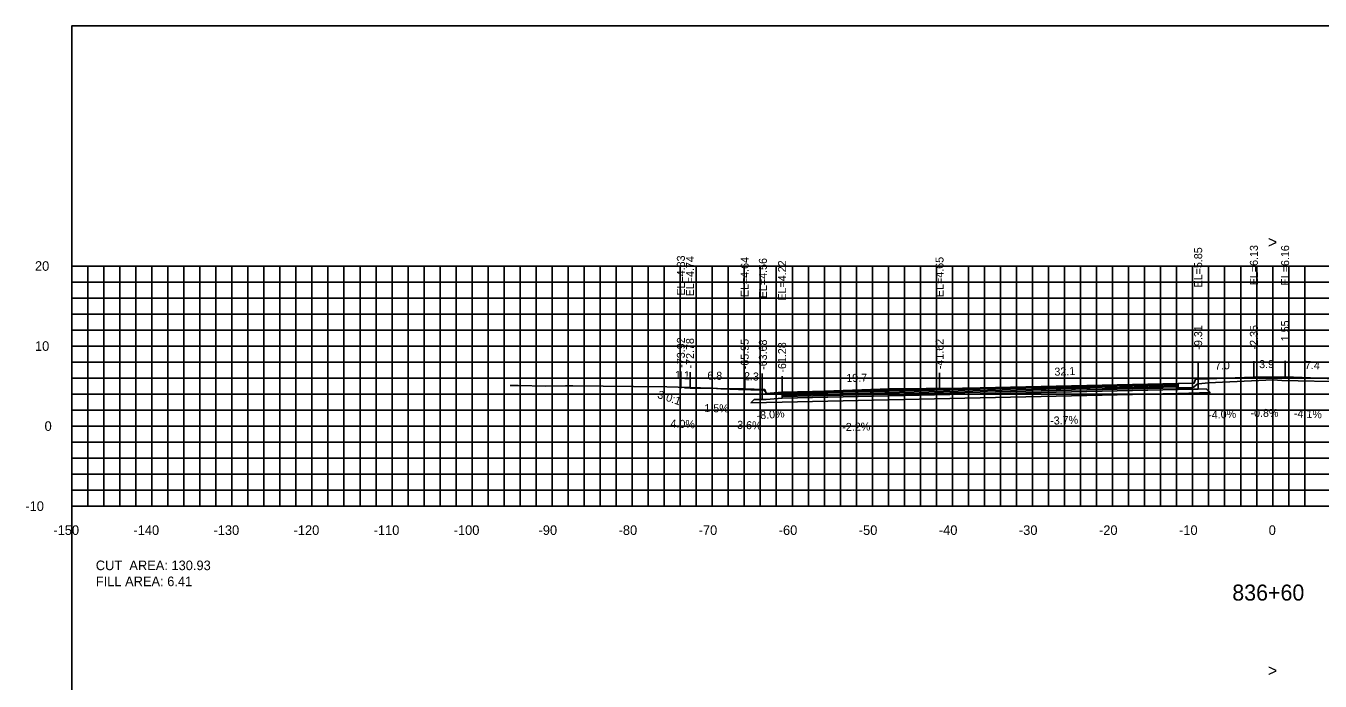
# Model space of a CAD drawing. Extents: x 1797419 to 1809236, y 248759 to 251512.
# Drawn here: x 1808595.3 to 1808756.9, y 250187.6 to 250269.4 of the extents above; entities that cross this region are included whole.
import ezdxf

# ---------------------------------------------------------------- set-up
doc = ezdxf.new("R2010")
doc.units = 0
for name, color, linetype in [('1', 7, 'Continuous'), ('10', 7, 'Continuous'), ('3', 7, 'Continuous'), ('31', 7, 'Continuous'), ('4', 7, 'Continuous'), ('60', 7, 'Continuous'), ('ANNO-TXT', 7, 'Continuous'), ('BASE', 7, 'Continuous'), ('CL-CNST', 7, 'Continuous'), ('Level 62', 7, 'Continuous'), ('LOWER BINDER', 7, 'Continuous'), ('M-ROADS', 7, 'Continuous'), ('UPPER BINDER', 7, 'Continuous'), ('WEARING', 7, 'Continuous')]:
    doc.layers.add(name, color=color, linetype=linetype)

msp = doc.modelspace()

# ---------------------------------------------------------------- linework, layer by layer
for p, q in [((1808741.69, 250225.28), (1808741.69, 250227.28)), ((1808748.65, 250225.56), (1808748.65, 250227.56)), ((1808752.55, 250225.59), (1808752.55, 250227.59)), ((1808677.08, 250224.26), (1808677.08, 250226.26)), ((1808678.22, 250224.17), (1808678.22, 250226.17)), ((1808685.05, 250224.07), (1808685.05, 250226.07)), ((1808687.22, 250223.99), (1808687.22, 250225.99)), ((1808689.72, 250223.65), (1808689.72, 250225.65)), ((1808709.39, 250224.08), (1808709.39, 250226.08))]:
    msp.add_line(p, q)
for points in [[(1808601, 250079.43), (1808901, 250079.43), (1808901, 250269.43), (1808601, 250269.43)], [(1808741.69, 250225.28), (1808741.36, 250225.28), (1808741.19, 250224.78), (1808739.19, 250224.74), (1808739.19, 250224.02), (1808741.19, 250224.06), (1808741.69, 250224.06)], [(1808689.72, 250223.65), (1808687.72, 250223.49), (1808687.55, 250223.99), (1808687.22, 250223.99), (1808687.22, 250222.77), (1808687.72, 250222.77), (1808689.72, 250222.93)]]:
    msp.add_lwpolyline(points, close=True)
at = {"layer": '60'}
for p, q in [((1808600.94, 250239.43), (1808601, 250239.43)), ((1808601, 250209.43), (1808601, 250239.43)), ((1808600.94, 250229.43), (1808601, 250229.43)), ((1808600.94, 250219.43), (1808601, 250219.43)), ((1808600.94, 250209.43), (1808601, 250209.43)), ((1808601, 250209.43), (1808901, 250209.43)), ((1808601, 250209.37), (1808601, 250209.43)), ((1808611, 250209.37), (1808611, 250209.43)), ((1808621, 250209.37), (1808621, 250209.43)), ((1808631, 250209.37), (1808631, 250209.43)), ((1808641, 250209.37), (1808641, 250209.43)), ((1808651, 250209.37), (1808651, 250209.43)), ((1808661, 250209.37), (1808661, 250209.43)), ((1808671, 250209.37), (1808671, 250209.43)), ((1808681, 250209.37), (1808681, 250209.43)), ((1808691, 250209.37), (1808691, 250209.43)), ((1808701, 250209.37), (1808701, 250209.43)), ((1808711, 250209.37), (1808711, 250209.43)), ((1808721, 250209.37), (1808721, 250209.43)), ((1808731, 250209.37), (1808731, 250209.43)), ((1808741, 250209.37), (1808741, 250209.43)), ((1808751, 250209.37), (1808751, 250209.43))]:
    msp.add_line(p, q, dxfattribs=at)
at = {"layer": 'BASE'}
msp.add_lwpolyline([(1808685.82, 250222.34), (1808686.22, 250222.75), (1808687.22, 250222.77), (1808687.72, 250222.77), (1808689.72, 250222.93), (1808739.19, 250224.02), (1808741.19, 250224.06), (1808741.69, 250224.06), (1808742.69, 250224.08), (1808743.17, 250223.61), (1808739.19, 250223.52), (1808689.72, 250222.43)], close=True, dxfattribs=at)
at = {"layer": 'CL-CNST'}
for p, q in [((1808748.65, 250225.56), (1808752.55, 250225.59)), ((1808685.05, 250224.07), (1808687.39, 250223.99))]:
    msp.add_line(p, q, dxfattribs=at)
for points in [[(1808709.39, 250224.08), (1808741.19, 250224.78), (1808741.36, 250225.28), (1808741.5, 250225.28)], [(1808741.5, 250225.28), (1808741.69, 250225.28), (1808748.65, 250225.56)], [(1808752.55, 250225.59), (1808759.94, 250225.29), (1808760.27, 250225.29), (1808760.44, 250224.79), (1808762.44, 250224.75), (1808777.12, 250224.42)], [(1808677.08, 250224.26), (1808677.2, 250224.22)], [(1808677.53, 250224.2), (1808678.22, 250224.17), (1808685.05, 250224.07)], [(1808687.32, 250223.99), (1808687.55, 250223.99), (1808687.72, 250223.49), (1808689.72, 250223.65), (1808709.39, 250224.08)]]:
    msp.add_lwpolyline(points, dxfattribs=at)
at = {"layer": 'Level 62'}
for p, q in [((1808601, 250239.43), (1808901, 250239.43)), ((1808601, 250209.43), (1808601, 250239.43)), ((1808603, 250209.43), (1808603, 250239.43)), ((1808605, 250209.43), (1808605, 250239.43)), ((1808607, 250209.43), (1808607, 250239.43)), ((1808609, 250209.43), (1808609, 250239.43)), ((1808611, 250209.43), (1808611, 250239.43)), ((1808613, 250209.43), (1808613, 250239.43)), ((1808615, 250209.43), (1808615, 250239.43)), ((1808617, 250209.43), (1808617, 250239.43)), ((1808619, 250209.43), (1808619, 250239.43)), ((1808621, 250209.43), (1808621, 250239.43)), ((1808623, 250209.43), (1808623, 250239.43)), ((1808625, 250209.43), (1808625, 250239.43)), ((1808627, 250209.43), (1808627, 250239.43)), ((1808629, 250209.43), (1808629, 250239.43)), ((1808631, 250209.43), (1808631, 250239.43)), ((1808633, 250209.43), (1808633, 250239.43)), ((1808635, 250209.43), (1808635, 250239.43)), ((1808637, 250209.43), (1808637, 250239.43)), ((1808639, 250209.43), (1808639, 250239.43)), ((1808641, 250209.43), (1808641, 250239.43)), ((1808643, 250209.43), (1808643, 250239.43)), ((1808645, 250209.43), (1808645, 250239.43)), ((1808647, 250209.43), (1808647, 250239.43)), ((1808649, 250209.43), (1808649, 250239.43)), ((1808651, 250209.43), (1808651, 250239.43)), ((1808653, 250209.43), (1808653, 250239.43)), ((1808655, 250209.43), (1808655, 250239.43)), ((1808657, 250209.43), (1808657, 250239.43)), ((1808659, 250209.43), (1808659, 250239.43)), ((1808661, 250209.43), (1808661, 250239.43)), ((1808663, 250209.43), (1808663, 250239.43)), ((1808665, 250209.43), (1808665, 250239.43)), ((1808667, 250209.43), (1808667, 250239.43)), ((1808669, 250209.43), (1808669, 250239.43)), ((1808671, 250209.43), (1808671, 250239.43)), ((1808673, 250209.43), (1808673, 250239.43)), ((1808675, 250209.43), (1808675, 250239.43)), ((1808677, 250209.43), (1808677, 250239.43)), ((1808679, 250209.43), (1808679, 250239.43)), ((1808681, 250209.43), (1808681, 250239.43)), ((1808683, 250209.43), (1808683, 250239.43)), ((1808685, 250209.43), (1808685, 250239.43)), ((1808687, 250209.43), (1808687, 250239.43)), ((1808689, 250209.43), (1808689, 250239.43)), ((1808691, 250209.43), (1808691, 250239.43)), ((1808693, 250209.43), (1808693, 250239.43)), ((1808695, 250209.43), (1808695, 250239.43)), ((1808697, 250209.43), (1808697, 250239.43)), ((1808699, 250209.43), (1808699, 250239.43)), ((1808701, 250209.43), (1808701, 250239.43)), ((1808703, 250209.43), (1808703, 250239.43)), ((1808705, 250209.43), (1808705, 250239.43)), ((1808707, 250209.43), (1808707, 250239.43)), ((1808709, 250209.43), (1808709, 250239.43)), ((1808711, 250209.43), (1808711, 250239.43)), ((1808713, 250209.43), (1808713, 250239.43)), ((1808715, 250209.43), (1808715, 250239.43)), ((1808717, 250209.43), (1808717, 250239.43)), ((1808719, 250209.43), (1808719, 250239.43)), ((1808721, 250209.43), (1808721, 250239.43)), ((1808723, 250209.43), (1808723, 250239.43)), ((1808725, 250209.43), (1808725, 250239.43)), ((1808727, 250209.43), (1808727, 250239.43)), ((1808729, 250209.43), (1808729, 250239.43)), ((1808731, 250209.43), (1808731, 250239.43)), ((1808733, 250209.43), (1808733, 250239.43)), ((1808735, 250209.43), (1808735, 250239.43)), ((1808737, 250209.43), (1808737, 250239.43)), ((1808739, 250209.43), (1808739, 250239.43)), ((1808741, 250209.43), (1808741, 250239.43)), ((1808743, 250209.43), (1808743, 250239.43)), ((1808745, 250209.43), (1808745, 250239.43)), ((1808747, 250209.43), (1808747, 250239.43)), ((1808749, 250209.43), (1808749, 250239.43)), ((1808751, 250209.43), (1808751, 250239.43)), ((1808753, 250209.43), (1808753, 250239.43)), ((1808755, 250209.43), (1808755, 250239.43)), ((1808601, 250237.43), (1808901, 250237.43)), ((1808601, 250235.43), (1808901, 250235.43)), ((1808601, 250233.43), (1808901, 250233.43)), ((1808601, 250231.43), (1808901, 250231.43)), ((1808601, 250229.43), (1808901, 250229.43)), ((1808601, 250227.43), (1808901, 250227.43)), ((1808601, 250225.43), (1808901, 250225.43)), ((1808601, 250223.43), (1808901, 250223.43)), ((1808601, 250221.43), (1808901, 250221.43)), ((1808601, 250219.43), (1808901, 250219.43)), ((1808601, 250217.43), (1808901, 250217.43)), ((1808601, 250215.43), (1808901, 250215.43)), ((1808601, 250213.43), (1808901, 250213.43)), ((1808601, 250211.43), (1808901, 250211.43)), ((1808601, 250209.43), (1808901, 250209.43))]:
    msp.add_line(p, q, dxfattribs=at)
at = {"layer": 'LOWER BINDER'}
for points in [[(1808689.72, 250223.12), (1808689.72, 250223.31), (1808739.19, 250224.4), (1808739.19, 250224.21)], [(1808689.72, 250222.93), (1808689.72, 250223.12), (1808739.19, 250224.21), (1808739.19, 250224.02)]]:
    msp.add_lwpolyline(points, close=True, dxfattribs=at)
at = {"layer": 'M-ROADS'}
msp.add_lwpolyline([(1808655.75, 250224.5), (1808655.86, 250224.49), (1808656.65, 250224.51), (1808656.76, 250224.5), (1808660.23, 250224.4), (1808662.65, 250224.44), (1808663.6, 250224.46), (1808671.16, 250224.37), (1808675.31, 250224.32), (1808680.93, 250224.15), (1808682.06, 250224.09), (1808684.27, 250224.02), (1808687.3, 250223.92), (1808687.34, 250223.94), (1808687.45, 250223.87), (1808687.94, 250223.43), (1808689.56, 250223.61), (1808689.72, 250223.62), (1808690.41, 250223.63), (1808703.14, 250224.09), (1808712.27, 250224.17), (1808715.59, 250224.17), (1808724.94, 250224.22), (1808727.08, 250224.21), (1808730.81, 250224.17), (1808734.45, 250224.18), (1808739.19, 250224.22), (1808739.41, 250224.21), (1808741.04, 250224.22), (1808741.55, 250224.66), (1808741.62, 250224.73), (1808741.76, 250224.73), (1808742.92, 250224.83), (1808751.05, 250225.2), (1808752.13, 250225.14), (1808760.27, 250224.98)], dxfattribs=at)
at = {"layer": 'UPPER BINDER'}
msp.add_lwpolyline([(1808739.19, 250224.59), (1808689.72, 250223.5), (1808689.72, 250223.31), (1808739.19, 250224.4)], close=True, dxfattribs=at)
at = {"layer": 'WEARING'}
msp.add_lwpolyline([(1808739.19, 250224.74), (1808689.72, 250223.65), (1808689.72, 250223.5), (1808739.19, 250224.59)], close=True, dxfattribs=at)

# ---------------------------------------------------------------- texts
msp.add_text('3.0:1', height=1, rotation=341.3444).set_placement((1808674.07, 250222.97))
at = {"layer": '1'}
msp.add_text('836+60', height=2, dxfattribs=at).set_placement((1808745.95, 250197.63))
at = {"layer": '10'}
for s, p in [('-150', (1808598.7, 250205.83)), ('-140', (1808608.7, 250205.83)), ('-130', (1808618.7, 250205.83)), ('-120', (1808628.7, 250205.83)), ('-110', (1808638.7, 250205.83)), ('-100', (1808648.7, 250205.83)), ('-90', (1808659.3, 250205.83)), ('-80', (1808669.3, 250205.83)), ('-70', (1808679.3, 250205.83)), ('-60', (1808689.3, 250205.83)), ('-50', (1808699.3, 250205.83)), ('-40', (1808709.3, 250205.83)), ('-30', (1808719.3, 250205.83)), ('-20', (1808729.3, 250205.83)), ('-10', (1808739.3, 250205.83)), ('0', (1808750.5, 250205.83))]:
    msp.add_text(s, height=1.2, dxfattribs=at).set_placement(p)
at = {"layer": '3'}
for s, p in [('EL=5.85', (1808742.19, 250236.75)), ('EL=6.13', (1808749.15, 250237.03)), ('EL=6.16', (1808753.05, 250237.01)), ('EL=4.83', (1808677.58, 250235.73)), ('EL=4.74', (1808678.72, 250235.64)), ('EL=4.64', (1808685.55, 250235.54)), ('EL=4.56', (1808687.82, 250235.41)), ('EL=4.22', (1808690.22, 250235.11)), ('EL=4.65', (1808709.89, 250235.55)), ('-9.31', (1808742.19, 250228.98)), ('-2.35', (1808749.15, 250229.01)), ('1.55', (1808753.05, 250230.03)), ('-73.92', (1808677.58, 250226.72)), ('-72.78', (1808678.72, 250226.63)), ('-65.95', (1808685.55, 250226.53)), ('-63.68', (1808687.82, 250226.45)), ('-41.62', (1808709.89, 250226.54)), ('-61.28', (1808690.22, 250226.11))]:
    msp.add_text(s, height=1, rotation=90, dxfattribs=at).set_placement(p)
at = {"layer": '31'}
for s, p in [('20', (1808596.4, 250238.83)), ('10', (1808596.4, 250228.83)), ('0', (1808597.6, 250218.83)), ('-10', (1808595.2, 250208.83))]:
    msp.add_text(s, height=1.2, dxfattribs=at).set_placement(p)
at = {"layer": '4'}
for s, rotation, p in [('32.1', 2.14, (1808723.75, 250225.72)), ('7.0', 2.2875, (1808743.8, 250226.47)), ('3.9', 0.4526, (1808749.31, 250226.67)), ('7.4', 357.6694, (1808755.01, 250226.59)), ('1.1', 357.7105, (1808676.32, 250225.34)), ('6.8', 359.1406, (1808680.37, 250225.24)), ('2.3', 357.9117, (1808684.94, 250225.18)), ('19.7', 1.2611, (1808697.75, 250224.93)), ('1.5%', 359.1406, (1808680, 250221.18)), ('-8.0%', 4.5743, (1808686.58, 250220.25)), ('-3.7%', 2.14, (1808723.22, 250219.6)), ('-4.0%', 2.2875, (1808742.96, 250220.33)), ('-0.8%', 0.4526, (1808748.23, 250220.56)), ('-4.1%', 357.6694, (1808753.64, 250220.54)), ('4.0%', 357.7105, (1808675.76, 250219.27)), ('3.6%', 357.9117, (1808684.09, 250219.1)), ('-2.2%', 1.2611, (1808697.25, 250218.81))]:
    msp.add_text(s, height=1, rotation=rotation, dxfattribs=at).set_placement(p)
at = {"layer": '60'}
for s, height, p in [('>', 1.5, (1808750.39, 250241.68)), ('-', 0.0001, (1808601, 250209.43)), ('>', 1.5, (1808750.39, 250188.15))]:
    msp.add_text(s, height=height, dxfattribs=at).set_placement(p)
at = {"layer": 'ANNO-TXT'}
for s, p in [('CUT  AREA: 130.93', (1808604, 250201.43)), ('FILL AREA: 6.41', (1808604, 250199.43))]:
    msp.add_text(s, height=1.2, dxfattribs=at).set_placement(p)

doc.saveas('drawing.dxf')
